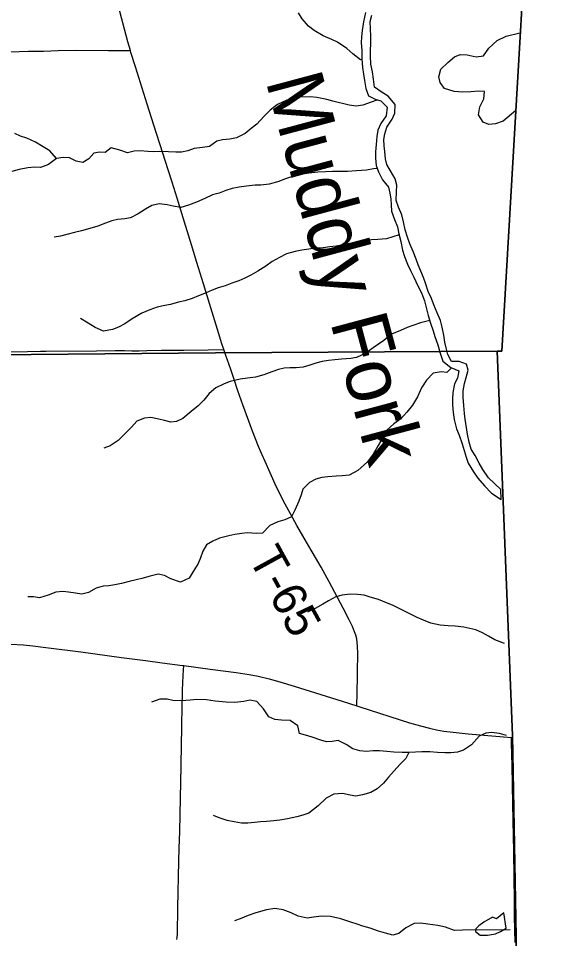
# Model space of a CAD drawing. Extents: x 1874609 to 2204689, y 815661 to 1281160.
# Drawn here: x 2067352 to 2072120, y 1019914 to 1028009 of the extents above; entities that cross this region are included whole.
import ezdxf

# ---------------------------------------------------------------- set-up
doc = ezdxf.new("R2010")
doc.units = 0
for name, color, linetype in [('GM_X_Adjacent_County', 7, 'Continuous'), ('GM_X_County', 7, 'Continuous'), ('GM_X_County_Road', 7, 'Continuous'), ('GM_X_Major_River', 7, 'Continuous'), ('GM_X_Major_River_Text', 7, 'Continuous'), ('GM_X_Minor_Lake', 7, 'Continuous'), ('GM_X_Minor_River', 7, 'Continuous'), ('GM_X_Township', 7, 'Continuous'), ('GM_X_Township_Road', 7, 'Continuous'), ('GM_X_Township_Road_Text', 7, 'Continuous')]:
    doc.layers.add(name, color=color, linetype=linetype)

msp = doc.modelspace()

# ---------------------------------------------------------------- linework, layer by layer
at = {"layer": 'GM_X_Adjacent_County'}
msp.add_lwpolyline([(2072020.6, 996047), (2071959.5, 1001675.5), (2071888.7, 1006519.5), (2071887.5, 1008769), (2071861.2, 1011952), (2071852.3, 1012905.1), (2071829.8, 1014456.9), (2071696.9, 1021700.4), (2071562, 1025081.6), (2071602.1, 1025081.7), (2071939.9, 1030867.8), (2072018.3, 1033424.1), (2072055.1, 1036106.6), (2072120.2, 1038512.6)], dxfattribs=at)
at = {"layer": 'GM_X_County'}
msp.add_lwpolyline([(2072120.2, 1038512.6), (2072055.1, 1036106.6), (2072018.3, 1033424.1), (2071939.9, 1030867.8), (2071602.1, 1025081.7), (2071562, 1025081.6), (2071696.9, 1021700.4), (2071829.8, 1014456.9), (2071852.3, 1012905.1), (2071861.2, 1011952), (2071887.5, 1008769), (2071888.7, 1006519.5), (2071959.5, 1001675.5), (2072020.6, 996047)], dxfattribs=at)
at = {"layer": 'GM_X_County_Road'}
for points in [[(2067282.2, 1022505.2), (2067397.1, 1022497.9), (2067478.9, 1022490.5), (2067593, 1022476.5), (2067901.8, 1022436), (2068259.4, 1022387.5), (2068470.9, 1022360.2), (2068617.4, 1022340.6), (2068795.9, 1022317.2), (2068806.5, 1022315.7)], [(2068806.5, 1022315.7), (2069038.8, 1022283.5), (2069152.7, 1022269.6), (2069266.7, 1022255), (2069380.3, 1022237.8), (2069461, 1022222.2), (2069557, 1022199.3), (2069651.8, 1022172.6), (2069777.3, 1022134.3), (2070198.9, 1022002), (2070327.6, 1021960.8)], [(2070327.6, 1021960.8), (2070355, 1021952), (2070792.4, 1021812.5), (2070886.8, 1021785.2), (2070966.1, 1021764.9), (2071030, 1021751), (2071094.4, 1021739.9), (2071175.5, 1021729.2), (2071306.1, 1021716.4), (2071687.6, 1021683)], [(2071720.5, 1019879.2), (2071715.4, 1020108.5), (2071714.1, 1020256.1), (2071710.5, 1020452.7), (2071708, 1020682.3), (2071704.8, 1020813.6), (2071700.5, 1021099.1), (2071693.8, 1021436.8), (2071688.6, 1021633.8), (2071687.6, 1021683)]]:
    msp.add_lwpolyline(points, dxfattribs=at)
at = {"layer": 'GM_X_Major_River'}
for points in [[(2070404.1, 1028062.5), (2070386.3, 1027980.4), (2070376.5, 1027902.2), (2070368.6, 1027846.1), (2070366.8, 1027796), (2070371, 1027727.9), (2070373.2, 1027653.8), (2070379.4, 1027577.7), (2070387.6, 1027517.7), (2070395.8, 1027463.6), (2070408, 1027391.5), (2070430.2, 1027329.5), (2070488.4, 1027299.6), (2070538.5, 1027283.8), (2070594.7, 1027229.8), (2070584.9, 1027151.7), (2070539, 1027085.5), (2070513.2, 1027025.3), (2070505.3, 1026971.2), (2070497.5, 1026899.1), (2070491.7, 1026834.9), (2070491.8, 1026780.9), (2070498, 1026714.8), (2070518.2, 1026658.8), (2070554.5, 1026588.8), (2070606.7, 1026524.8), (2070618.9, 1026472.8), (2070627.1, 1026422.7), (2070629.2, 1026370.7), (2070633.4, 1026314.6), (2070659.6, 1026240.6), (2070685.8, 1026174.5), (2070698, 1026114.5), (2070714.2, 1026046.4), (2070730.5, 1025970.4), (2070748.7, 1025914.4), (2070772.9, 1025848.3), (2070801.1, 1025792.3), (2070829.3, 1025732.3), (2070865.5, 1025658.3), (2070897.8, 1025596.3), (2070922, 1025526.3), (2070938.2, 1025466.3), (2070954.4, 1025396.2), (2070976.6, 1025328.2), (2070998.9, 1025262.2), (2071015, 1025212.1), (2071041.3, 1025138.1), (2071061.5, 1025064.1), (2071085.7, 1024994), (2071154, 1024938.2), (2071224.2, 1024908.3), (2071212.3, 1024844.2), (2071188.5, 1024794.1), (2071172.6, 1024719.9), (2071170.8, 1024661.8), (2071170.9, 1024609.7), (2071175.1, 1024543.7), (2071185.3, 1024479.6), (2071205.6, 1024397.5), (2071227.8, 1024343.5), (2071256, 1024265.5), (2071272.2, 1024209.5), (2071290.4, 1024149.4), (2071308.6, 1024097.4), (2071352.9, 1024019.4), (2071393.1, 1023965.5), (2071451.4, 1023897.6), (2071513.6, 1023831.7), (2071596.5, 1023775.9)], [(2071301.9, 1024351.8), (2071281.5, 1024483.9), (2071275.3, 1024533.9), (2071269.1, 1024604), (2071262.9, 1024678.1), (2071262.7, 1024732.2), (2071274.6, 1024798.3), (2071290.4, 1024850.4), (2071306.3, 1024914.6), (2071294.1, 1024966.6), (2071228, 1024990.5), (2071161.9, 1024990.3), (2071127.6, 1025052.2), (2071113.4, 1025110.3), (2071103.3, 1025160.3), (2071093.1, 1025222.4), (2071078.9, 1025294.5), (2071062.7, 1025350.5), (2071034.5, 1025418.5), (2071006.2, 1025488.5), (2070986, 1025544.5), (2070955.8, 1025606.5), (2070935.6, 1025670.6), (2070913.4, 1025730.6), (2070891.2, 1025784.6), (2070869, 1025842.6), (2070848.9, 1025892.6), (2070824.7, 1025958.7), (2070794.4, 1026026.7), (2070774.2, 1026084.7), (2070752, 1026150.7), (2070739.8, 1026218.8), (2070723.6, 1026282.8), (2070695.4, 1026348.8), (2070675.2, 1026408.9), (2070676.9, 1026485), (2070678.8, 1026543.1), (2070666.6, 1026597.1), (2070624.4, 1026667.1), (2070592.2, 1026723.1), (2070580, 1026773.1), (2070573.8, 1026837.2), (2070567.6, 1026889.3), (2070565.5, 1026945.3), (2070573.4, 1026995.4), (2070593.2, 1027053.6), (2070639.1, 1027123.8), (2070663, 1027176), (2070664.7, 1027252.1), (2070604.5, 1027324), (2070550.3, 1027357.9), (2070484.1, 1027405.8), (2070473.9, 1027473.8), (2070465.7, 1027539.9), (2070451.4, 1027608), (2070449.2, 1027676.1), (2070449.1, 1027732.2), (2070450.9, 1027782.2), (2070452.7, 1027852.4), (2070448.6, 1027916.4), (2070446.4, 1027982.5), (2070460.2, 1028038.7)], [(2071594.5, 1023864.4), (2071487.2, 1023967.8), (2071436.9, 1024039.7), (2071404.7, 1024095.7), (2071368.5, 1024163.7), (2071334.3, 1024219.7), (2071316.1, 1024281.7), (2071301.9, 1024351.8)], [(2071596.5, 1023775.9), (2071594.5, 1023864.4)]]:
    msp.add_lwpolyline(points, dxfattribs=at)
at = {"layer": 'GM_X_Minor_Lake'}
for points in [[(2071620.3, 1020140.5), (2071556.4, 1020088.2), (2071520.3, 1020104.1), (2071446.3, 1020059.8), (2071400.3, 1020025.6), (2071374.4, 1020001.5), (2071372.4, 1019977.5), (2071412.6, 1019945.5), (2071478.7, 1019943.7), (2071548.7, 1019956), (2071592.7, 1019976.1), (2071642.7, 1020006.3)], [(2071642.7, 1020006.3), (2071620.3, 1020140.5)]]:
    msp.add_lwpolyline(points, dxfattribs=at)
at = {"layer": 'GM_X_Minor_River'}
for points in [[(2070373.6, 1027648.8), (2070361.2, 1027645.8), (2070293, 1027697.6), (2070240.8, 1027745.6), (2070158.5, 1027799.4), (2070108.3, 1027823.3), (2070032.1, 1027857.1), (2069953.9, 1027902.9), (2069901.7, 1027940.8), (2069847.5, 1028004.8), (2069815.3, 1028058.8)], [(2071723.2, 1027197.4), (2071614.5, 1027104.8), (2071548.5, 1027082.5), (2071490.4, 1027076.3), (2071440.3, 1027096.2), (2071398, 1027162.2), (2071409.9, 1027230.3), (2071445.7, 1027300.5), (2071451.5, 1027366.7), (2071399.5, 1027370.5), (2071329.4, 1027362.3), (2071261.3, 1027360.1), (2071183.2, 1027365.8), (2071099, 1027393.6), (2071060.8, 1027445.6), (2071048.6, 1027495.6), (2071066.4, 1027561.8), (2071128.4, 1027622.1), (2071186.3, 1027670.3), (2071238.3, 1027692.5), (2071298.4, 1027688.7), (2071376.6, 1027670.9), (2071442.6, 1027681.1), (2071488.5, 1027747.3), (2071562.4, 1027815.7), (2071640.4, 1027854), (2071761.2, 1027882.8)], [(2070506.4, 1027293.9), (2070504.4, 1027289.7), (2070454.4, 1027271.5), (2070382.4, 1027245.2), (2070322.3, 1027237), (2070260.2, 1027244.9), (2070115.9, 1027280.5), (2070065.8, 1027296.3), (2069977.6, 1027314.1), (2069919.5, 1027319.9), (2069825.4, 1027317.6), (2069773.3, 1027311.5), (2069711.3, 1027289.2), (2069629.3, 1027250.9), (2069565.3, 1027202.7), (2069511.4, 1027146.4), (2069449.5, 1027080.2), (2069397.6, 1027041.9), (2069345.6, 1026995.7), (2069269.6, 1026957.4), (2069211.6, 1026947.2), (2069147.5, 1026941), (2069097.4, 1026928.8), (2069031.5, 1026882.6), (2068971.4, 1026874.4), (2068897.4, 1026864.2), (2068841.3, 1026843.9), (2068787.3, 1026833.8), (2068737.2, 1026831.6), (2068673.1, 1026835.4), (2068595, 1026837.2), (2068540.9, 1026837), (2068490.8, 1026838.9), (2068422.7, 1026844.7), (2068368.7, 1026840.5), (2068312.6, 1026828.3), (2068244.5, 1026850.1), (2068166.3, 1026871.9), (2068114.3, 1026829.7), (2068064.3, 1026831.6), (2068014.2, 1026825.4), (2067970.3, 1026773.2), (2067918.3, 1026743), (2067860.2, 1026754.8), (2067802, 1026782.7), (2067745.9, 1026786.5), (2067687.9, 1026776.3), (2067615.9, 1026724.1), (2067545.9, 1026697.8), (2067495.8, 1026699.7), (2067433.7, 1026695.5), (2067357.7, 1026679.2), (2067293.6, 1026663)], [(2067687.9, 1026776.3), (2067629.6, 1026844.3), (2067569.4, 1026880.1), (2067501.2, 1026922), (2067425, 1026955.8), (2067370.9, 1026973.7), (2067320.7, 1026995.6)], [(2070506.9, 1026690.1), (2070476.1, 1026686.7), (2070412, 1026674.5), (2070325.9, 1026668.2), (2070245.8, 1026663.9), (2070177.7, 1026661.7), (2070115.6, 1026661.5), (2070051.6, 1026659.3), (2069985.5, 1026657.1), (2069933.4, 1026651), (2069865.4, 1026640.8), (2069809.3, 1026628.6), (2069753.3, 1026614.4), (2069693.2, 1026596.2), (2069641.2, 1026576), (2069557.2, 1026551.7), (2069485.1, 1026543.4), (2069433, 1026541.3), (2069358.9, 1026535.1), (2069292.9, 1026524.8), (2069230.8, 1026512.6), (2069174.8, 1026496.4), (2069118.8, 1026472.2), (2069058.7, 1026456), (2068992.7, 1026423.8), (2068916.7, 1026391.5), (2068848.7, 1026365.3), (2068780.6, 1026347), (2068712.5, 1026356.8), (2068660.4, 1026370.7), (2068590.3, 1026378.5), (2068526.2, 1026362.3), (2068470.3, 1026330), (2068406.3, 1026289.8), (2068338.3, 1026255.5), (2068288.2, 1026245.4), (2068224.2, 1026239.2), (2068174.1, 1026229), (2068118.1, 1026208.8), (2068050.1, 1026180.6), (2068000.1, 1026168.4), (2067908, 1026140.1), (2067843.9, 1026125.9), (2067777.9, 1026107.6), (2067721.9, 1026093.4), (2067665.8, 1026085.2)], [(2070700.5, 1026104.2), (2070588, 1026070.1), (2070513.9, 1026063.9), (2070457.8, 1026061.7), (2070395.8, 1026051.5), (2070339.7, 1026043.3), (2070281.7, 1026031.1), (2070207.6, 1026016.9), (2070145.6, 1026006.7), (2070089.5, 1025998.5), (2070033.4, 1025992.3), (2069961.3, 1025988.1), (2069907.3, 1025979.9), (2069845.2, 1025971.7), (2069787.2, 1025957.5), (2069711.1, 1025939.2), (2069649.1, 1025907), (2069583.1, 1025870.8), (2069529.2, 1025828.5), (2069457.2, 1025786.2), (2069395.2, 1025750), (2069343.2, 1025723.8), (2069289.2, 1025699.6), (2069229.2, 1025679.4), (2069169.1, 1025657.2), (2069109.1, 1025639), (2069055.1, 1025618.8), (2069003.1, 1025596.6), (2068935.1, 1025570.3), (2068881.1, 1025546.2), (2068815, 1025525.9), (2068761, 1025513.7), (2068688.9, 1025493.5), (2068638.9, 1025485.3), (2068572.8, 1025469.1), (2068506.8, 1025446.9), (2068438.8, 1025416.6), (2068352.8, 1025366.3), (2068286.8, 1025324), (2068232.9, 1025291.8), (2068178.8, 1025271.6), (2068098.8, 1025259.3), (2068026.6, 1025289.2), (2067966.4, 1025327), (2067898.2, 1025368.9)], [(2070969.2, 1025351), (2070958.6, 1025350.2), (2070888.5, 1025331.9), (2070820.5, 1025307.7), (2070770.5, 1025289.5), (2070712.4, 1025265.3), (2070632.4, 1025231), (2070564.5, 1025176.7), (2070470.5, 1025110.3), (2070406.6, 1025064.1), (2070326.6, 1025027.8), (2070274.5, 1025017.6), (2070192.4, 1025011.3), (2070134.4, 1025007.2), (2070078.3, 1025001), (2070022.2, 1024990.8), (2069966.2, 1024976.6), (2069916.2, 1024960.4), (2069856.2, 1024942.2), (2069794.1, 1024936), (2069738, 1024935.8), (2069687.9, 1024931.7), (2069637.9, 1024921.5), (2069579.9, 1024901.3), (2069509.9, 1024873.1), (2069435.8, 1024854.8), (2069365.7, 1024844.6), (2069301.7, 1024836.4), (2069215.6, 1024816.1), (2069161.6, 1024793.9), (2069087.6, 1024759.6), (2069029.6, 1024709.4), (2068981.7, 1024651.1), (2068933.8, 1024600.9), (2068869.9, 1024550.7), (2068797.9, 1024488.3), (2068741.9, 1024462.1), (2068691.9, 1024458), (2068637.8, 1024471.8), (2068587.7, 1024483.7), (2068517.5, 1024497.5), (2068461.4, 1024493.3), (2068393.4, 1024465.1), (2068345.5, 1024412.9), (2068291.6, 1024358.6), (2068229.7, 1024296.3), (2068159.7, 1024250.1), (2068103.7, 1024227.9)], [(2071159.6, 1024935.8), (2071120.1, 1024894), (2071070, 1024899.8), (2070999.9, 1024889.6), (2070940, 1024827.3), (2070898.1, 1024759.1), (2070860.3, 1024678.9), (2070816.5, 1024606.7), (2070766.6, 1024544.4), (2070714.6, 1024488.2), (2070652.7, 1024441.9), (2070592.8, 1024385.7), (2070556.9, 1024321.4), (2070515, 1024253.2), (2070471.2, 1024177), (2070423.3, 1024108.7), (2070337.4, 1024032.4), (2070261.4, 1023992.1), (2070199.3, 1023985.9), (2070145.3, 1023983.7), (2070073.2, 1023977.5), (2070021.1, 1023971.3), (2069967.1, 1023955.1), (2069911.1, 1023926.9), (2069853.2, 1023868.7), (2069837.3, 1023818.5), (2069819.4, 1023762.4), (2069783.6, 1023684.2), (2069753.7, 1023626), (2069695.7, 1023597.8), (2069633.7, 1023579.6), (2069561.7, 1023549.3), (2069497.8, 1023481), (2069443.7, 1023478.8), (2069367.6, 1023482.6), (2069315.5, 1023478.4), (2069255.5, 1023470.3), (2069201.4, 1023456.1), (2069119.4, 1023435.8), (2069061.4, 1023411.6), (2069005.4, 1023377.4), (2068973.5, 1023321.2), (2068953.6, 1023265), (2068931.7, 1023214.9), (2068889.9, 1023142.7), (2068854, 1023086.5), (2068778, 1023050.2), (2068691.8, 1023080), (2068635.6, 1023107.8), (2068581.5, 1023119.7), (2068509.5, 1023103.4), (2068437.4, 1023083.2), (2068387.4, 1023071), (2068325.3, 1023056.8), (2068259.3, 1023038.6), (2068201.2, 1023026.4), (2068147.2, 1023018.2), (2068097.1, 1023014.1), (2068035.1, 1022995.8), (2067967.1, 1022959.6), (2067909.1, 1022945.4), (2067855, 1022953.2), (2067792.8, 1022963), (2067742.8, 1022966.9), (2067680.7, 1022962.7), (2067612.7, 1022934.5), (2067536.6, 1022912.2), (2067484.5, 1022920), (2067434.5, 1022919.9)], [(2071625.9, 1022511), (2071541.3, 1022541.8), (2071485.2, 1022573.7), (2071433, 1022605.6), (2071374.8, 1022629.5), (2071268.6, 1022653.2), (2071192.5, 1022663), (2071130.4, 1022666.8), (2071062.3, 1022672.6), (2070980.1, 1022688.3), (2070914, 1022716.2), (2070857.8, 1022738.1), (2070781.6, 1022777.9), (2070705.4, 1022815.7), (2070643.2, 1022847.6), (2070589.1, 1022869.4), (2070518.9, 1022897.3), (2070446.7, 1022917.1), (2070392.6, 1022934.9), (2070334.5, 1022940.8), (2070270.4, 1022944.6), (2070200.3, 1022936.3), (2070144.3, 1022920.2), (2070080.3, 1022885.9), (2070028.3, 1022855.7), (2069962.3, 1022817.4), (2069894.3, 1022787.2)], [(2071644.7, 1021702.1), (2071581.7, 1021718.7), (2071513.6, 1021728.5), (2071463.6, 1021722.4), (2071403.5, 1021694.2), (2071335.7, 1021619.8), (2071265.7, 1021571.6), (2071213.7, 1021553.4), (2071153.6, 1021549.2), (2071103.5, 1021549), (2071037.4, 1021550.8), (2070969.3, 1021556.6), (2070901.2, 1021558.4), (2070845.2, 1021554.3), (2070787.1, 1021552.1), (2070727, 1021551.9), (2070652.9, 1021555.7), (2070592.8, 1021561.5), (2070528.7, 1021565.3), (2070470.6, 1021565.1), (2070410.5, 1021560.9), (2070354.4, 1021564.8), (2070292.3, 1021584.6), (2070234.1, 1021620.5), (2070163.9, 1021658.3), (2070111.9, 1021648.2), (2070061.8, 1021644), (2070011.7, 1021659.9), (2069935.5, 1021687.7), (2069877.4, 1021703.5), (2069825.3, 1021719.4), (2069809, 1021785.5), (2069742.8, 1021833.3), (2069664.7, 1021837.1), (2069606.6, 1021840.9), (2069554.5, 1021864.8), (2069508.2, 1021936.8), (2069449.9, 1022000.7), (2069385.8, 1022010.5), (2069335.8, 1022000.3), (2069255.7, 1021990.1), (2069177.6, 1021993.8), (2069081.4, 1022003.6), (2069005.3, 1022015.3), (2068921.1, 1022017.1), (2068861.1, 1022012.9), (2068787, 1022006.7), (2068710.9, 1022008.4), (2068660.8, 1022020.3), (2068596.7, 1022020.1), (2068522.6, 1021993.8)], [(2070785.1, 1021552.1), (2070759.2, 1021499.9), (2070705.3, 1021445.7), (2070657.4, 1021389.4), (2070605.5, 1021333.2), (2070563.5, 1021281), (2070505.6, 1021232.7), (2070451.6, 1021200.5), (2070377.6, 1021178.3), (2070319.5, 1021168.1), (2070269.4, 1021175.9), (2070203.3, 1021191.8), (2070125.2, 1021183.5), (2070057.2, 1021149.2), (2069987.3, 1021082.9), (2069907.4, 1021016.6), (2069853.3, 1021000.4), (2069801.3, 1020984.2), (2069719.3, 1020967.9), (2069651.2, 1020955.7), (2069599.1, 1020951.5), (2069535.1, 1020945.3), (2069481, 1020941.2), (2069428.9, 1020935), (2069368.9, 1020930.8), (2069314.8, 1020930.7), (2069248.7, 1020942.5), (2069186.5, 1020954.3), (2069116.4, 1020978.1), (2069066.3, 1020996)], [(2071677.6, 1019990.2), (2071256.2, 1019987.1), (2071186.1, 1019984.9), (2071107.9, 1020014.7), (2071041.8, 1020028.5), (2070953.6, 1020042.3), (2070889.5, 1020050.1), (2070831.5, 1020047.9), (2070759.5, 1020007.6), (2070697.5, 1019959.4), (2070643.5, 1019945.2), (2070581.4, 1019961), (2070519.2, 1019980.9), (2070445, 1020004.7), (2070380.9, 1020024.5), (2070330.8, 1020042.4), (2070276.6, 1020058.2), (2070188.4, 1020088), (2070096.2, 1020109.8), (2070016.1, 1020111.5), (2069948.1, 1020103.3), (2069890, 1020095.1), (2069811.8, 1020112.9), (2069751.7, 1020140.8), (2069679.5, 1020166.6), (2069607.4, 1020178.4), (2069533.3, 1020168.2), (2069439.2, 1020141.8), (2069371.2, 1020117.6), (2069303.2, 1020089.3), (2069251.2, 1020071.2)]]:
    msp.add_lwpolyline(points, dxfattribs=at)
at = {"layer": 'GM_X_Township'}
for points in [[(2072120.2, 1038512.6), (2072055.1, 1036106.6), (2072018.3, 1033424.1), (2071939.9, 1030867.8), (2071602.1, 1025081.7), (2071562, 1025081.6), (2069085.5, 1025066.6), (2063573.4, 1025018.6), (2058377.3, 1024992.2), (2055039.1, 1024975.2), (2052050.6, 1024960), (2045359.8, 1024926), (2045380.1, 1030286.7), (2045376.6, 1035587.6), (2045402.3, 1040822.5)], [(2045517.1, 995687.5), (2045484.9, 1001053.3), (2045459.3, 1003656.5), (2045459.1, 1004485.1), (2045458.2, 1009548), (2045436.3, 1012969.7), (2045426.5, 1014495.5), (2045393.4, 1019676), (2045376.5, 1022315.3), (2045359.8, 1024926), (2052050.6, 1024960), (2055039.1, 1024975.2), (2058377.3, 1024992.2), (2063573.4, 1025018.6), (2069085.5, 1025066.6), (2071562, 1025081.6), (2071696.9, 1021700.4), (2071829.8, 1014456.9), (2071852.3, 1012905.1), (2071861.2, 1011952), (2071887.5, 1008769), (2071888.7, 1006519.5), (2071959.5, 1001675.5), (2072020.6, 996047)]]:
    msp.add_lwpolyline(points, dxfattribs=at)
at = {"layer": 'GM_X_Township_Road'}
for points in [[(2068336.4, 1027726.6), (2068314.6, 1027804.7), (2068214.7, 1028185.9)], [(2067210.8, 1027714.4), (2067358.3, 1027719.8), (2067440.2, 1027720.8), (2067571.3, 1027722.6), (2067702.2, 1027725.7), (2067865.5, 1027728.7), (2068143, 1027728.6), (2068241.2, 1027728.1), (2068311.1, 1027727), (2068336.4, 1027726.6)], [(2069159.7, 1025097.7), (2069139.4, 1025155.7), (2069114.9, 1025234.1), (2069032.5, 1025500.7), (2068979.3, 1025673.2), (2068921.8, 1025861.7), (2068874.1, 1026018.8), (2068801.9, 1026254.3), (2068747.9, 1026426.7), (2068702.9, 1026567.4), (2068668.3, 1026676.9), (2068599.1, 1026896), (2068564.3, 1027005.6), (2068484.6, 1027255.8), (2068380.5, 1027584.5), (2068341.1, 1027709.8), (2068336.4, 1027726.6)], [(2067545.9, 1025080.7), (2067595.4, 1025081.2), (2068038.4, 1025085.7), (2068202.5, 1025086.7), (2068284.3, 1025087), (2068349.5, 1025086.5), (2068415, 1025086.1), (2068480.5, 1025087), (2068611.4, 1025090.1), (2068807.8, 1025091.2), (2069020.6, 1025093.4), (2069159.7, 1025097.7)], [(2069503.9, 1024150), (2069464.8, 1024242), (2069410.9, 1024379.3), (2069326.7, 1024610.4), (2069281.8, 1024733.6), (2069246.2, 1024842.6), (2069220.9, 1024920.5), (2069177.5, 1025044.1), (2069159.7, 1025097.7)], [(2063759.6, 1025041.6), (2063907, 1025043.5), (2064063, 1025045.5), (2064216.1, 1025047.5), (2064367.3, 1025049.4), (2064502.4, 1025051.2), (2064726.3, 1025054.1), (2064873.9, 1025054.2), (2065037.9, 1025055.7), (2065333.3, 1025057.3), (2065546.7, 1025057.3), (2065743.7, 1025056.5), (2065920.5, 1025058.7), (2066062.8, 1025060.5), (2066237.1, 1025062.6), (2066327.9, 1025063.7), (2066415.4, 1025064.8), (2066546.2, 1025066), (2066726.7, 1025069.3), (2066874.4, 1025070.9), (2067038.5, 1025072.9), (2067186, 1025075.1), (2067431.5, 1025079.7), (2067545.9, 1025080.7)], [(2070327.6, 1021960.8), (2070328.9, 1021994.9), (2070330.8, 1022044), (2070334, 1022257), (2070336.9, 1022421), (2070335.5, 1022486.5), (2070332.5, 1022519.1), (2070327.1, 1022551.4), (2070319.1, 1022583.2), (2070308.7, 1022614.2), (2070289.9, 1022659.7), (2070261.4, 1022718.7), (2070208.7, 1022820.6), (2070085.3, 1023052), (2070014.8, 1023181.5), (2069965.3, 1023266.5), (2069906.9, 1023365.2), (2069800, 1023549.4), (2069744.4, 1023649.7), (2069698.4, 1023736.7), (2069661.2, 1023809.6), (2069611, 1023912.6), (2069576.3, 1023986.7), (2069509.6, 1024136.5), (2069503.9, 1024150)], [(2068744, 1019906.8), (2068746.8, 1019923), (2068749.8, 1019955.6), (2068754.6, 1020185.4), (2068763.7, 1020595.4), (2068766.4, 1020710.1), (2068771.2, 1020857.2), (2068776.2, 1021152.5), (2068783.6, 1021431.2), (2068787.2, 1021628.1), (2068790.5, 1021758.7), (2068790, 1021838.9), (2068791.2, 1021903.9), (2068793.1, 1022001), (2068793.8, 1022033.6), (2068795.6, 1022098.6), (2068800.7, 1022229.1), (2068803.9, 1022277.2), (2068806.5, 1022315.7)]]:
    msp.add_lwpolyline(points, dxfattribs=at)

# ---------------------------------------------------------------- texts
at = {"layer": 'GM_X_Major_River_Text'}
msp.add_text('Muddy Fork', height=500.08, rotation=284.98996, dxfattribs=at).set_placement((2069524.8, 1027460.5))
at = {"layer": 'GM_X_Township_Road_Text'}
msp.add_text('T-65', height=300, rotation=298.82758, dxfattribs=at).set_placement((2069368.7, 1023263.7))

doc.saveas('drawing.dxf')
